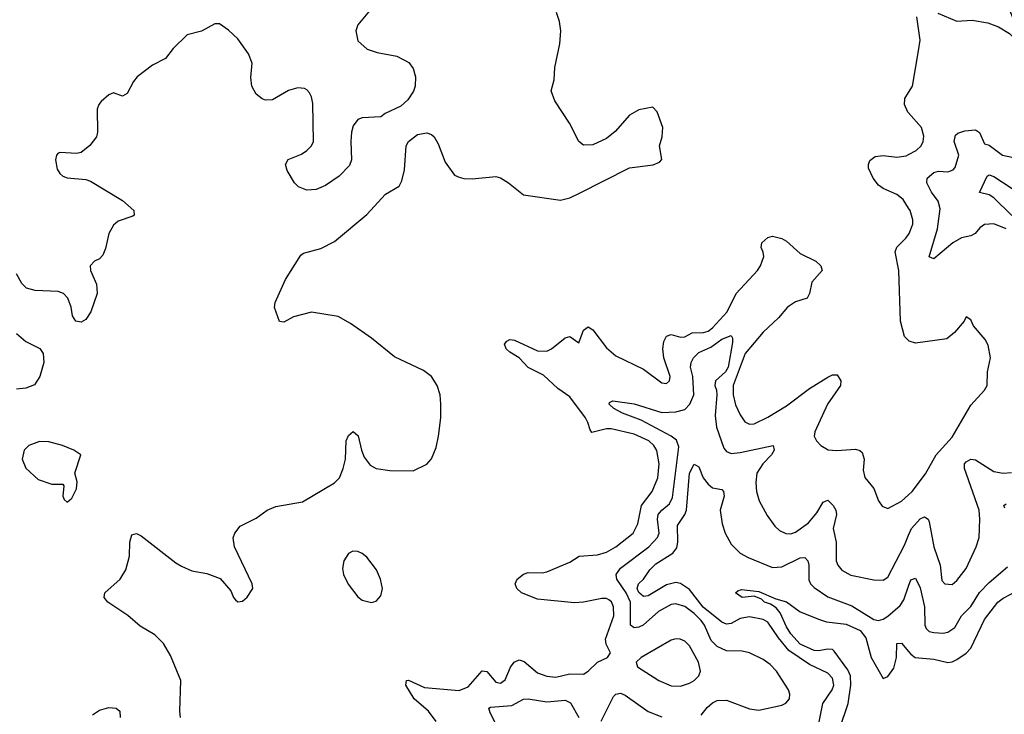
# Model space of a CAD drawing. Header units: inches. Extents: x 1843162 to 1959474, y 907081 to 1016326.
# Tile 281 of 656: x 1916143 to 1920416, y 911823 to 914838. Entities that reach past the tile are written whole.
import ezdxf

# ---------------------------------------------------------------- set-up
doc = ezdxf.new("R2010")
doc.units = ezdxf.units.IN
doc.header["$MEASUREMENT"] = 0
doc.layers.add('B9911', color=7, linetype='Continuous')
doc.layers.add('B9921', color=7, linetype='Continuous')

msp = doc.modelspace()

# ---------------------------------------------------------------- linework, layer by layer
at = {"layer": 'B9911', "color": 5}
for points, elevation in [([(1917704, 914930), (1917610, 914815.3), (1917602, 914790), (1917610, 914746), (1917651, 914710), (1917695.1, 914695.1), (1917779.3, 914679.3), (1917831.8, 914651.8), (1917850, 914626.8), (1917861.1, 914590), (1917859.6, 914550), (1917852.7, 914527.3), (1917827, 914490), (1917797.4, 914462.6), (1917729.2, 914430.8), (1917710, 914416.2), (1917630, 914412.8), (1917610, 914405.6), (1917590, 914377), (1917583, 914350), (1917579.7, 914310), (1917583.2, 914230), (1917575, 914205), (1917530, 914159.1), (1917470, 914118.9), (1917430, 914100.5), (1917390, 914098.7), (1917353, 914113), (1917335.1, 914130), (1917304.2, 914184.2), (1917296.2, 914210), (1917308.4, 914231.6), (1917366, 914254), (1917389.8, 914270.2), (1917410, 914290.6), (1917418.5, 914310), (1917414.6, 914474.6), (1917410, 914504), (1917401.5, 914521.4), (1917390, 914534), (1917378.8, 914538.8), (1917350, 914542), (1917309.1, 914530.9), (1917241, 914490), (1917210, 914488.5), (1917194.9, 914494.9), (1917170, 914515.1), (1917150.8, 914550), (1917146.7, 914586.7), (1917151.6, 914650), (1917136.1, 914690), (1917090, 914755.8), (1917050, 914793.3), (1917010, 914820.7), (1916990, 914819.6), (1916932.1, 914787.9), (1916870, 914772.4), (1916810, 914713.3), (1916776.4, 914670), (1916719, 914641), (1916653, 914590), (1916637.1, 914570), (1916610, 914517.2), (1916590, 914506.6), (1916550, 914520.9), (1916530, 914512.3), (1916496.7, 914483.3), (1916486.4, 914470), (1916479.5, 914450), (1916480.8, 914350), (1916476.9, 914330), (1916448.3, 914291.7), (1916410, 914262.4), (1916390, 914256.9), (1916318.8, 914261.2), (1916310, 914259), (1916302.8, 914250), (1916298, 914230), (1916305.3, 914190), (1916317.1, 914170), (1916330, 914158.4), (1916350, 914152.2), (1916430, 914144.4), (1916450, 914137.8), (1916590, 914053.1), (1916639.1, 914010), (1916640.7, 913990), (1916634.6, 913985.4), (1916570, 913963.8), (1916550, 913946.4), (1916530.1, 913910), (1916515.5, 913844.5), (1916504.1, 913815.9), (1916490, 913800.4), (1916468.2, 913790), (1916448.9, 913770), (1916450.2, 913750), (1916477.3, 913690), (1916479.4, 913650), (1916452.2, 913570), (1916430, 913537.6), (1916410, 913525.6), (1916387.3, 913530), (1916372.2, 913552.2), (1916366.5, 913590), (1916352.9, 913630), (1916333.8, 913650), (1916310, 913659), (1916210, 913662.4), (1916173, 913673), (1916152.5, 913692.5), (1916130, 913735.6)], 720), ([(1916840.7, 911810), (1916837.6, 911837.6), (1916843.1, 911970), (1916798.1, 912078.2), (1916767.1, 912130), (1916730, 912168.4), (1916666.3, 912206.3), (1916612.2, 912252.2), (1916525.1, 912310), (1916509.4, 912330), (1916512.7, 912350), (1916579.6, 912410), (1916604.2, 912450), (1916619.7, 912510), (1916621.3, 912570), (1916630, 912602.8), (1916650, 912608.2), (1916670, 912597.6), (1916820.8, 912480.8), (1916846.1, 912466.1), (1916890, 912446.7), (1916955.1, 912435.1), (1917013.1, 912413.1), (1917059.5, 912359.5), (1917071, 912330), (1917079.8, 912319.8), (1917090, 912311), (1917110, 912314.8), (1917130, 912331), (1917154.5, 912370), (1917152, 912390), (1917075.1, 912550), (1917069.7, 912589.6), (1917076.2, 912610), (1917100.4, 912639.6), (1917170, 912674.4), (1917217.2, 912710), (1917254.9, 912725.1), (1917370, 912746), (1917510, 912828), (1917530.7, 912849.3), (1917547.4, 912890), (1917557.3, 912930), (1917559.7, 913010), (1917570, 913034), (1917590, 913050.7), (1917611.9, 913031.9), (1917626.4, 912970), (1917638.7, 912938.7), (1917664.7, 912904.7), (1917690, 912890.4), (1917750, 912881.3), (1917850, 912880.3), (1917910, 912909.1), (1917930, 912932.4), (1917950, 912980.7), (1917960.3, 913030), (1917971, 913110), (1917971.2, 913170), (1917967.8, 913210), (1917955.1, 913250), (1917930, 913289.4), (1917895.3, 913315.3), (1917770, 913374.5), (1917670, 913456.2), (1917579.3, 913519.3), (1917525.2, 913550), (1917410, 913568.2), (1917331.9, 913548.1), (1917290, 913525.2), (1917270, 913528.7), (1917249.6, 913589.6), (1917252, 913610), (1917296.9, 913710), (1917363.9, 913816.1), (1917374.5, 913825.5), (1917450, 913844.9), (1917510, 913874.9), (1917650, 913992.7), (1917730, 914081), (1917790, 914116), (1917801.2, 914138.8), (1917813.3, 914186.7), (1917819.7, 914290), (1917829.8, 914310.2), (1917870, 914339.5), (1917910, 914347.4), (1917930, 914340.3), (1917941.3, 914330), (1917959.1, 914299.1), (1917990, 914220.5), (1918030, 914164), (1918050, 914154), (1918070, 914148.2), (1918107, 914147), (1918210, 914158), (1918230, 914152), (1918264.9, 914130), (1918330, 914077.3), (1918490, 914055.5), (1918530, 914065.5), (1918570, 914083.8), (1918790, 914194.9), (1918891.7, 914208.3), (1918919.5, 914220.5), (1918929.1, 914230.9), (1918919.6, 914290), (1918931.6, 914330), (1918934.5, 914370), (1918910, 914438), (1918890, 914459), (1918830, 914446.6), (1918790, 914423.7), (1918727.5, 914352.5), (1918690, 914322), (1918630, 914294.5), (1918590, 914293.2), (1918569.2, 914310), (1918529.3, 914389.3), (1918465.8, 914485.8), (1918449.5, 914529.5), (1918463, 914577), (1918465.7, 914630), (1918487.3, 914732.7), (1918492, 914790), (1918486, 914830), (1918473, 914870)], 720), ([(1920000, 914433.3), (1919996.9, 914436.9), (1919982.6, 914470), (1919984.3, 914495.7), (1920000, 914521.8)], 680), ([(1920000, 914020.7), (1919977.1, 914057.1), (1919950, 914079), (1919890, 914105.2), (1919870, 914120.3), (1919846.3, 914150), (1919826.6, 914193.4), (1919826, 914210), (1919832.6, 914227.4), (1919855.1, 914244.9), (1919890, 914249), (1919950, 914241.2), (1919990, 914247.3), (1920000, 914252.5)], 680), ([(1917950, 911791.5), (1917917.4, 911837.4), (1917855, 911890), (1917818.9, 911950), (1917822, 911970), (1917830, 911971), (1917899.4, 911939.4), (1918050, 911926.3), (1918090, 911942.5), (1918150, 912012.1), (1918170, 912009.2), (1918210, 911962.2), (1918230, 911958), (1918250, 911973.1), (1918272.8, 912027.2), (1918288.9, 912050), (1918310, 912059), (1918332.7, 912052.7), (1918390, 912003.9), (1918430, 911988.8), (1918470, 911984.6), (1918530, 911998.9), (1918590, 911997.6), (1918610, 912010.3), (1918650, 912050.2), (1918693.2, 912070), (1918706.3, 912090), (1918687.4, 912127.4), (1918684.5, 912150), (1918721.1, 912250), (1918719.3, 912290), (1918711.1, 912311.1), (1918700.2, 912320.2), (1918690, 912326.5), (1918670, 912326.2), (1918590.1, 912309.9), (1918550, 912306.5), (1918390, 912322.7), (1918320.5, 912350), (1918300.5, 912370), (1918293.6, 912390), (1918302, 912410), (1918330, 912432.2), (1918350, 912438.7), (1918410, 912437.4), (1918430, 912442), (1918530, 912483.2), (1918570.7, 912509.3), (1918650, 912515.9), (1918690, 912527.5), (1918729.8, 912550), (1918805, 912610), (1918825.4, 912650), (1918841.9, 912730), (1918887.6, 912790), (1918912.4, 912850), (1918917.7, 912910), (1918908, 912968), (1918894.4, 912990), (1918872.7, 913010), (1918810, 913038.7), (1918710, 913061.8), (1918690, 913062.4), (1918626.6, 913046.6), (1918618, 913058), (1918609.2, 913090), (1918597.9, 913110), (1918530, 913201.7), (1918478.1, 913238.1), (1918415.5, 913295.5), (1918349.1, 913329.1), (1918311, 913371), (1918270, 913394.7), (1918254.8, 913410), (1918247.4, 913430), (1918257, 913443), (1918270, 913450.2), (1918290, 913447.9), (1918390, 913401), (1918430, 913399.3), (1918450.9, 913409.1), (1918510, 913456.8), (1918530, 913463.2), (1918570, 913436), (1918589.8, 913490), (1918610, 913504.9), (1918630, 913491.5), (1918690, 913413.7), (1918730, 913378.9), (1918850, 913321.3), (1918930, 913262.4), (1918950, 913259.6), (1918963, 913270), (1918965.1, 913290), (1918938.3, 913370), (1918933.6, 913410), (1918938.8, 913441.2), (1918950, 913464.6), (1918970, 913471.1), (1919010, 913459.7), (1919030, 913462.3), (1919061.6, 913478.4), (1919110, 913480.1), (1919130, 913486.5), (1919150, 913500.6), (1919213, 913570), (1919252.3, 913650), (1919344.4, 913750), (1919357.3, 913770), (1919371.7, 913810), (1919369.8, 913829.8), (1919360.7, 913850), (1919363.7, 913870), (1919390, 913892.2), (1919410, 913898.7), (1919450, 913888.8), (1919470, 913876.9), (1919530, 913823.6), (1919598.4, 913790), (1919619.5, 913770), (1919626, 913750), (1919580.9, 913699.1), (1919570.9, 913649.1), (1919560.3, 913630), (1919510, 913613.7), (1919475.6, 913590), (1919436.1, 913543.9), (1919370, 913482.3), (1919290.9, 913390), (1919239, 913250), (1919238.7, 913210), (1919250, 913166.3), (1919270, 913123.1), (1919290, 913093.4), (1919310, 913083), (1919330, 913084.2), (1919390, 913113.2), (1919470, 913162.6), (1919570, 913236.8), (1919650, 913286.5), (1919670, 913296.5), (1919690, 913297.4), (1919706.7, 913270), (1919704.2, 913250), (1919647.8, 913170), (1919594, 913050), (1919590.5, 913030), (1919600.7, 913010), (1919619.1, 912990), (1919651.2, 912971.2), (1919688.4, 912968.4), (1919770, 912973.7), (1919788.4, 912968.4), (1919798.9, 912958.9), (1919807.3, 912930), (1919803.1, 912883.1), (1919811, 912851), (1919850, 912803.8), (1919870.3, 912750), (1919886.3, 912726.3), (1919910, 912717), (1919970, 912748.1), (1920000, 912775.5)], 680), ([(1920000, 913445.4), (1919982.9, 913462.9), (1919965.1, 913530), (1919958, 913750), (1919941.7, 913830), (1919949, 913851), (1919988.9, 913890), (1920000, 913905.8)], 680), ([(1916130, 913476.4), (1916170, 913440.7), (1916230.9, 913410.9), (1916244.9, 913390), (1916247.9, 913350), (1916230.2, 913289.8), (1916207, 913253), (1916170, 913238.4), (1916130, 913234.8)], 720), ([(1919099.8, 911820.2), (1919126.9, 911853.1), (1919150, 911872.9), (1919170, 911882.8), (1919210, 911884.2), (1919310, 911846.7), (1919350, 911840.9), (1919450, 911863.5), (1919468.1, 911871.9), (1919483.1, 911890), (1919485.1, 911910), (1919479.3, 911930), (1919426.9, 912010), (1919400.1, 912040.1), (1919370, 912061.1), (1919310, 912090.7), (1919277.6, 912097.6), (1919210, 912098.5), (1919170, 912117.5), (1919144, 912144), (1919115.3, 912210), (1919099.6, 912230), (1919070, 912260.7), (1919030, 912291), (1918990, 912302.5), (1918970, 912299.3), (1918914.7, 912270), (1918849.2, 912210), (1918830, 912201.1), (1918810, 912198.8), (1918793.7, 912210), (1918793.5, 912310), (1918775.6, 912350), (1918734.8, 912410), (1918731.9, 912430), (1918750, 912457.9), (1918873.1, 912550), (1918911, 912590), (1918918.1, 912610), (1918911.2, 912670), (1918914.4, 912690), (1918929.9, 912710), (1918963.5, 912736.5), (1918975.5, 912764.5), (1919003.5, 912983.5), (1918992.7, 913012.7), (1918970, 913029.9), (1918839.4, 913099.4), (1918758.4, 913130), (1918721.6, 913150), (1918700.9, 913170), (1918702.9, 913177.1), (1918716.5, 913183.5), (1918809, 913171), (1918930, 913133.1), (1918990, 913135.5), (1919030, 913146.8), (1919051.2, 913170), (1919068.7, 913210), (1919064.7, 913290), (1919054.6, 913330), (1919057.2, 913350), (1919067.5, 913370), (1919090, 913393.5), (1919142.6, 913417.4), (1919190, 913452), (1919230, 913467.3), (1919236.5, 913456.5), (1919236.4, 913436.4), (1919217.4, 913330), (1919205.9, 913310), (1919162.5, 913270), (1919160.1, 913250), (1919167.4, 913230), (1919168.3, 913210), (1919160.6, 913120.7), (1919166.3, 913070), (1919198.1, 912978.1), (1919210, 912963.5), (1919230, 912955.1), (1919270, 912959.1), (1919413.4, 912990), (1919416.9, 912970), (1919405.4, 912950), (1919367.8, 912910), (1919342, 912870), (1919337.5, 912830), (1919340.6, 912790), (1919352.7, 912750), (1919386.9, 912686.9), (1919419.8, 912639.8), (1919440.6, 912620.6), (1919467.4, 912607.4), (1919490, 912607.1), (1919510, 912613.3), (1919565.4, 912654.6), (1919602.2, 912697.8), (1919630, 912744.2), (1919650, 912753.4), (1919672.9, 912730), (1919684.1, 912710), (1919687.8, 912690), (1919672.6, 912630), (1919686.8, 912570), (1919686.2, 912490), (1919693.5, 912470), (1919710, 912448.5), (1919750, 912426.6), (1919850, 912407.5), (1919890, 912406), (1919910, 912418.7), (1919982.3, 912557.7), (1920000, 912600.1)], 660), ([(1919612.9, 911790), (1919628.7, 911870), (1919669.3, 911930), (1919675.9, 911950), (1919670, 911980.4), (1919650, 912001.9), (1919570, 912039.6), (1919480.3, 912100.3), (1919435.7, 912155.7), (1919390, 912223.2), (1919370, 912234.3), (1919310, 912246.8), (1919270, 912238.4), (1919230, 912216.9), (1919210, 912214.5), (1919190, 912222.5), (1919108.3, 912288.3), (1919050, 912365.2), (1919010, 912390.6), (1918990, 912394.8), (1918950, 912385.6), (1918870, 912337), (1918850, 912334.5), (1918830, 912351.9), (1918822.5, 912370), (1918827.9, 912390), (1918850, 912410.2), (1918877.3, 912450), (1918903.7, 912476.3), (1918976.9, 912523.1), (1918994.8, 912545.2), (1918999.7, 912570), (1918997.3, 912642.7), (1919029.9, 912690), (1919037.1, 912710), (1919049, 912870), (1919070, 912908.9), (1919090, 912897), (1919108.5, 912850), (1919130, 912822.3), (1919150, 912806.4), (1919190, 912798.5), (1919197.2, 912790), (1919199.8, 912770), (1919182.2, 912710), (1919191.1, 912650), (1919204.8, 912610), (1919230, 912561.3), (1919270, 912523.2), (1919304.1, 912504.1), (1919410, 912460.6), (1919450, 912463.5), (1919530, 912502.7), (1919550, 912504.2), (1919562.9, 912490), (1919568.1, 912470), (1919567, 912407), (1919574.3, 912390), (1919590, 912374.3), (1919650, 912333.8), (1919754.5, 912294.5), (1919850, 912234.4), (1919870, 912230.2), (1919890, 912235.8), (1919910, 912248.8), (1919964.4, 912295.6), (1919979.5, 912320.5), (1920000, 912379.1)], 640), ([(1919700.8, 911759.2), (1919738.4, 911870), (1919750.3, 911950), (1919748.7, 911990), (1919736.3, 912016.3), (1919677.2, 912097.2), (1919670, 912104), (1919650, 912106.6), (1919610, 912098.2), (1919590, 912099.7), (1919530, 912127.9), (1919490, 912172.3), (1919470, 912203.4), (1919443.6, 912263.6), (1919425.1, 912285.1), (1919400.8, 912300.8), (1919375.8, 912310), (1919362.5, 912322.5), (1919330, 912336), (1919278, 912330), (1919249.3, 912350.7), (1919260.1, 912359.9), (1919275.5, 912364.5), (1919350, 912355.8), (1919424.2, 912324.2), (1919470, 912311.9), (1919530, 912268.4), (1919614.1, 912234.1), (1919644.8, 912224.8), (1919730, 912214), (1919790, 912187.5), (1919814.9, 912154.9), (1919837.3, 912070), (1919890, 911978.7), (1919910, 911986.7), (1919935.9, 912024.1), (1919948.4, 912070), (1919950, 912130.8), (1919970, 912132), (1920000, 912095.7)], 620), ([(1918224.9, 911750), (1918185, 911830), (1918179.7, 911850), (1918185.7, 911854.3), (1918278.3, 911861.7), (1918330, 911889.4), (1918350, 911890.7), (1918430, 911877.1), (1918510, 911884.9), (1918533.8, 911873.8), (1918568.8, 911810)], 660), ([(1918666, 911794), (1918719.8, 911900.2), (1918730, 911911), (1918750, 911915.3), (1918770, 911907), (1918870, 911835.2), (1918930, 911812)], 660), ([(1916458.6, 911821.4), (1916490, 911841.6), (1916530, 911852.7), (1916562, 911850), (1916577.5, 911837.5), (1916579.1, 911810)], 720)]:
    msp.add_lwpolyline(points, dxfattribs=dict(at, elevation=elevation))
for points, elevation in [([(1916230, 913007.6), (1916182.8, 912990), (1916163, 912970), (1916153.4, 912930), (1916170, 912891), (1916222.8, 912842.8), (1916282.8, 912822.8), (1916330, 912822), (1916334.8, 912814.8), (1916331, 912770), (1916336, 912756), (1916350, 912744.7), (1916370, 912761), (1916390, 912802), (1916392.5, 912832.5), (1916382, 912870), (1916408, 912950), (1916378, 912970), (1916329, 912990), (1916270, 913006.6)], 740), ([(1917588.8, 912531.2), (1917570, 912520.9), (1917550.4, 912490), (1917543.7, 912456.3), (1917548.7, 912430), (1917568.2, 912388.2), (1917610, 912333.4), (1917630, 912318), (1917670, 912308.2), (1917690, 912314), (1917710, 912338), (1917717.6, 912370), (1917709.6, 912410), (1917691.2, 912450), (1917650, 912505.6), (1917630, 912521.6), (1917610, 912529.6)], 720), ([(1918990, 912150.7), (1918970, 912144.8), (1918839.5, 912070), (1918818.7, 912050), (1918823.7, 912030), (1918916, 911970), (1918970, 911947.1), (1919010, 911945.8), (1919050, 911958.8), (1919069.9, 911970.1), (1919089.8, 911990), (1919097.2, 912010), (1919088.1, 912050), (1919050, 912120.4), (1919030, 912140.9), (1919009.8, 912149.8)], 680)]:
    msp.add_lwpolyline(points, close=True, dxfattribs=dict(at, elevation=elevation))
at = {"layer": 'B9921', "color": 5}
for points, elevation in [([(1920126.8, 914866.8), (1920210, 914832.4), (1920276.7, 914836.7), (1920344.5, 914824.5), (1920390, 914806.8), (1920438, 914778), (1920470, 914744.7), (1920490, 914732), (1920510, 914742), (1920514, 914750), (1920512.7, 914770), (1920499.3, 914779.3), (1920456.3, 914836.3), (1920435.8, 914890)], 680), ([(1920000, 914521.8), (1920016.9, 914550), (1920043.2, 914703.2), (1920050.5, 914750), (1920035.7, 914850)], 680), ([(1920000, 914252.5), (1920033.6, 914270), (1920054.7, 914290), (1920063.5, 914310), (1920066.7, 914333.3), (1920056.8, 914370), (1920000, 914433.3)], 680), ([(1920423.5, 913930), (1920370, 913951.5), (1920330, 913949.8), (1920310, 913934.8), (1920288.9, 913910), (1920270, 913900.6), (1920230, 913891.1), (1920192.1, 913870), (1920110, 913799.7), (1920090, 913808.7), (1920125.8, 913930), (1920137.5, 914017.5), (1920128.4, 914050), (1920099.9, 914090), (1920080.2, 914130), (1920081.3, 914150), (1920110, 914175.1), (1920130, 914180.1), (1920170, 914178), (1920193.4, 914186.6), (1920202.8, 914197.2), (1920218, 914250), (1920198.1, 914310), (1920203.5, 914336.5), (1920214.6, 914345.4), (1920244.7, 914355.3), (1920290, 914360.7), (1920308.1, 914348.1), (1920330, 914299.7), (1920350, 914293), (1920407.6, 914250), (1920510, 914228.4)], 660), ([(1920448.1, 913988.1), (1920370, 914064.6), (1920350, 914078), (1920308.1, 914088.1), (1920341.3, 914158.7), (1920350, 914165.2), (1920370, 914158.2), (1920450, 914105.9)], 640), ([(1920000, 913905.8), (1920002.9, 913910), (1920019.1, 913950), (1920019.1, 913970), (1920006.8, 914010), (1920000, 914020.7)], 680), ([(1920000, 912775.5), (1920015.8, 912790), (1920073.6, 912866.4), (1920119.8, 912950), (1920190, 913026), (1920270, 913164.9), (1920329.6, 913230), (1920341.3, 913250), (1920342.4, 913310), (1920356.4, 913370), (1920345.6, 913425.6), (1920332.3, 913450), (1920282.7, 913510), (1920270, 913535.3), (1920250, 913548), (1920241, 913530), (1920199.4, 913480.6), (1920166.6, 913453.4), (1920030, 913434), (1920002.7, 913442.7), (1920000, 913445.4)], 680), ([(1920000, 912600.1), (1920012.5, 912630), (1920050, 912672.3), (1920070, 912679.7), (1920085.3, 912670), (1920090, 912658.8), (1920110, 912550.6), (1920137.7, 912470), (1920143.9, 912403.9), (1920157.3, 912390), (1920190, 912386.9), (1920210, 912403.6), (1920250, 912456.1), (1920293.8, 912550), (1920306.1, 912590), (1920309.9, 912670), (1920307, 912710), (1920242.3, 912890), (1920243.1, 912910), (1920250, 912918.9), (1920270, 912931.3), (1920290, 912927.1), (1920370, 912877.7), (1920410.6, 912869.4), (1920446.6, 912873.4)], 660), ([(1920417.7, 912717.7), (1920413.2, 912730), (1920423.3, 912736.7)], 640), ([(1920000, 912379.1), (1920010, 912407.6), (1920030, 912414.6), (1920050, 912372.2), (1920070.1, 912290), (1920070.2, 912210.2), (1920075.9, 912195.9), (1920090, 912182.4), (1920110, 912177.8), (1920150, 912175.6), (1920170, 912179.3), (1920200.3, 912199.7), (1920229.5, 912250.5), (1920270, 912290.8), (1920307.9, 912352.1), (1920350, 912395.5), (1920430, 912464)], 640), ([(1920000, 912095.7), (1920010, 912083.6), (1920029.2, 912069.2), (1920110, 912062.2), (1920170, 912048.7), (1920190, 912051.7), (1920210, 912061.8), (1920250, 912089.1), (1920270.2, 912109.8), (1920330, 912235.3), (1920386.9, 912310), (1920410, 912326.8), (1920477.8, 912362.2)], 620)]:
    msp.add_lwpolyline(points, dxfattribs=dict(at, elevation=elevation))

doc.saveas('drawing.dxf')
